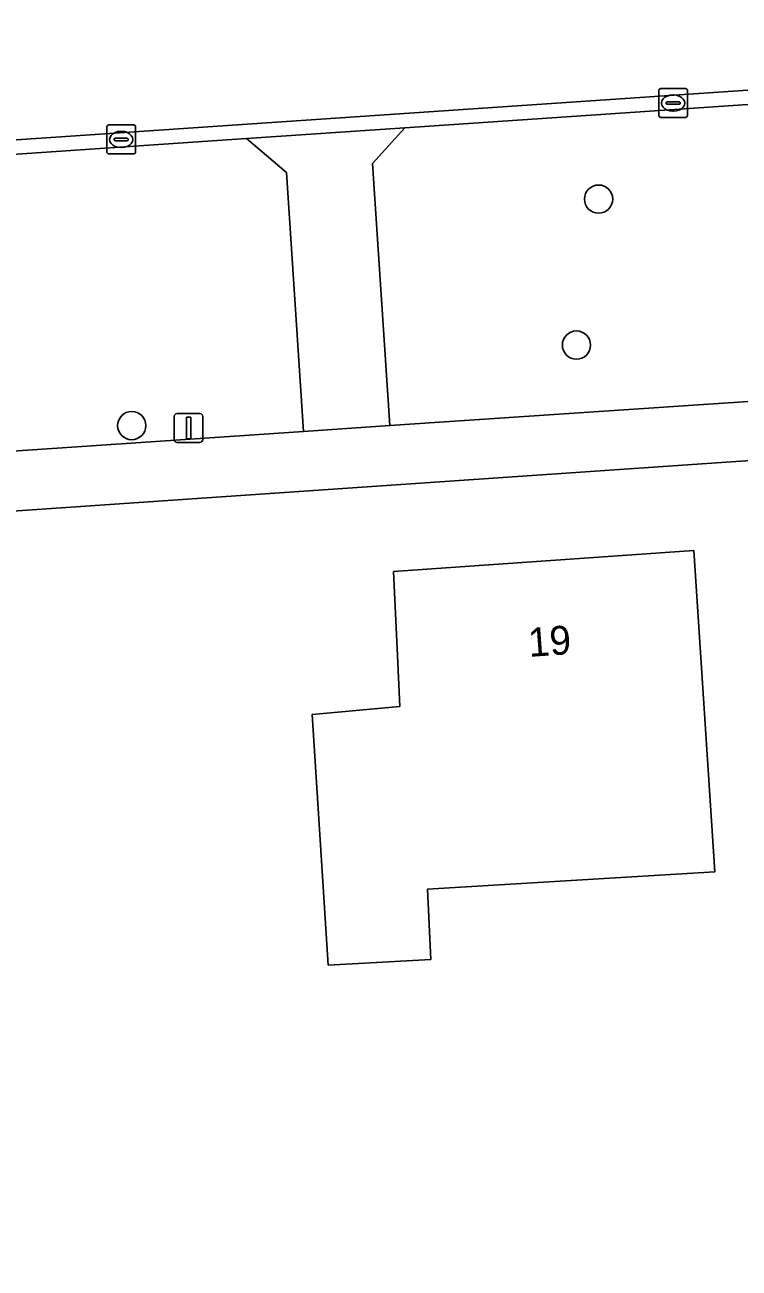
# Model space of a CAD drawing. Extents: x 162661 to 163484, y 380247 to 381230.
# Drawn here: x 162947.43 to 162972.18, y 380305.34 to 380348.4 of the extents above; entities that cross this region are included whole.
import ezdxf

# ---------------------------------------------------------------- set-up
doc = ezdxf.new("R2010")
doc.units = 0
for name, color, linetype in [('IMGEO_Boom', 7, 'Continuous'), ('IMGEO_Erf', 7, 'Continuous'), ('IMGEO_Groenvoorziening', 7, 'Continuous'), ('IMGEO_Kolk', 7, 'Continuous'), ('IMGEO_Lichtmast', 7, 'Continuous'), ('IMGEO_Pand', 7, 'Continuous'), ('IMGEO_Pand_nummerreeks', 7, 'Continuous'), ('IMGEO_Rijbaan_lokaal_gesloten', 7, 'Continuous'), ('IMGEO_Rijbaan_lokaal_open', 7, 'Continuous'), ('IMGEO_Voetpad_open', 7, 'Continuous')]:
    doc.layers.add(name, color=color, linetype=linetype)

msp = doc.modelspace()

# ---------------------------------------------------------------- linework, layer by layer
at = {"layer": 'IMGEO_Boom'}
for centre in [(162967.313, 380342.368), (162966.546, 380337.313), (162951.138, 380334.523)]:
    msp.add_circle(centre, 0.489, dxfattribs=at)
at = {"layer": 'IMGEO_Erf'}
for points in [[(163025.144, 380326.321), (163024.481, 380337.057), (163009.587, 380336.032), (163009.593, 380335.742), (163006.725, 380335.529), (163006.73, 380335.638), (163003.141, 380335.415), (163000, 380335.199), (162936.743, 380330.858), (162941.559, 380279.973), (163028.489, 380288.289)], [(162957.945, 380315.833), (162957.386, 380324.515), (162960.423, 380324.795), (162960.332, 380326.797), (162960.243, 380328.741), (162960.21, 380329.468), (162970.608, 380330.196), (162971.337, 380319.07), (162961.384, 380318.463), (162961.502, 380316.029)]]:
    msp.add_lwpolyline(points, close=True, dxfattribs=at)
at = {"layer": 'IMGEO_Groenvoorziening'}
for points in [[(162985.556, 380346.533), (162960.595, 380344.836), (162959.483, 380343.597), (162960.085, 380334.522), (162973.534, 380335.425), (162986.249, 380336.337)], [(162935.648, 380343.14), (162936.593, 380332.936), (162957.091, 380334.32), (162956.494, 380343.289), (162955.114, 380344.463)]]:
    msp.add_lwpolyline(points, close=True, dxfattribs=at)
at = {"layer": 'IMGEO_Kolk'}
for p, q in [((162969.395, 380345.27), (162969.395, 380346.122)), ((162969.47, 380346.196), (162970.322, 380346.196)), ((162969.883, 380345.976), (162969.908, 380345.976)), ((162970.396, 380346.122), (162970.396, 380345.27)), ((162969.654, 380345.69), (162969.654, 380345.702)), ((162970.092, 380345.653), (162969.694, 380345.653)), ((162969.697, 380345.739), (162970.095, 380345.739)), ((162969.906, 380345.416), (162969.881, 380345.416)), ((162970.138, 380345.702), (162970.138, 380345.69)), ((162970.322, 380345.196), (162969.47, 380345.196)), ((162950.271, 380344.01), (162950.271, 380344.862)), ((162950.346, 380344.936), (162951.198, 380344.936)), ((162950.759, 380344.716), (162950.784, 380344.716)), ((162951.272, 380344.862), (162951.272, 380344.01)), ((162950.53, 380344.43), (162950.53, 380344.442)), ((162950.968, 380344.393), (162950.57, 380344.393)), ((162950.573, 380344.479), (162950.971, 380344.479)), ((162950.782, 380344.156), (162950.757, 380344.156)), ((162951.014, 380344.442), (162951.014, 380344.43)), ((162951.198, 380343.936), (162950.346, 380343.936))]:
    msp.add_line(p, q, dxfattribs=at)
for points in [[(162969.395, 380345.27), (162969.395, 380346.122)], [(162969.47, 380346.196), (162970.322, 380346.196)], [(162970.396, 380346.122), (162970.396, 380345.27)], [(162970.322, 380345.196), (162969.47, 380345.196)], [(162950.271, 380344.01), (162950.271, 380344.862)], [(162950.346, 380344.936), (162951.198, 380344.936)], [(162951.272, 380344.862), (162951.272, 380344.01)], [(162951.198, 380343.936), (162950.346, 380343.936)]]:
    msp.add_lwpolyline(points, dxfattribs=at)
for centre, radius, start, end in [((162969.472, 380346.12), 0.0765, 91.552, 178.448), ((162969.472, 380346.12), 0.0765, 91.552, 178.448), ((162970.32, 380346.12), 0.0765, 1.552, 88.448), ((162970.32, 380346.12), 0.0765, 1.552, 88.448), ((162969.694, 380345.699), 0.0403, 85.8775, 175.7526), ((162969.691, 380345.689), 0.0366, 178.938, 274.7102), ((162970.095, 380345.696), 0.043, 264.8664, 352.4533), ((162970.099, 380345.701), 0.0386, 1.7309, 96.639), ((162969.472, 380345.272), 0.0765, 181.552, 268.448), ((162969.472, 380345.272), 0.0765, 181.552, 268.448), ((162970.32, 380345.272), 0.0765, 271.552, 358.448), ((162970.32, 380345.272), 0.0765, 271.552, 358.448), ((162950.348, 380344.86), 0.0765, 91.552, 178.448), ((162950.348, 380344.86), 0.0765, 91.552, 178.448), ((162951.196, 380344.86), 0.0765, 1.552, 88.448), ((162951.196, 380344.86), 0.0765, 1.552, 88.448), ((162950.57, 380344.439), 0.0403, 85.8775, 175.7526), ((162950.567, 380344.429), 0.0366, 178.938, 274.7102), ((162950.971, 380344.436), 0.043, 264.8664, 352.4533), ((162950.975, 380344.441), 0.0386, 1.7309, 96.639), ((162950.348, 380344.012), 0.0765, 181.552, 268.448), ((162950.348, 380344.012), 0.0765, 181.552, 268.448), ((162951.196, 380344.012), 0.0765, 271.552, 358.448), ((162951.196, 380344.012), 0.0765, 271.552, 358.448)]:
    msp.add_arc(centre, radius, start, end, dxfattribs=at)
for centre, major_axis, ratio, start_param, end_param in [((162969.882, 380345.696), (-0.387, 0.002), 0.722429, 4.712389, 7.853982), ((162969.907, 380345.696), (-0.39, 0.002), 0.717154, 1.570796, 4.712389), ((162950.758, 380344.436), (-0.387, 0.002), 0.722429, 4.712389, 7.853982), ((162950.783, 380344.436), (-0.39, 0.002), 0.717154, 1.570796, 4.712389)]:
    msp.add_ellipse(centre, major_axis=major_axis, ratio=ratio, start_param=start_param, end_param=end_param, dxfattribs=at)
at = {"layer": 'IMGEO_Lichtmast'}
for p, q in [((162952.609, 380334.04), (162952.609, 380334.84)), ((162952.609, 380334.84), (162952.609, 380334.04)), ((162952.709, 380334.94), (162953.499, 380334.94)), ((162953.499, 380334.94), (162952.709, 380334.94)), ((162953.599, 380334.84), (162953.599, 380334.04)), ((162953.599, 380334.04), (162953.599, 380334.84)), ((162953.499, 380333.94), (162952.709, 380333.94)), ((162952.709, 380333.94), (162953.499, 380333.94))]:
    msp.add_line(p, q, dxfattribs=at)
msp.add_lwpolyline([(162953.029, 380334.815), (162953.179, 380334.815), (162953.179, 380334.065), (162953.029, 380334.065), (162953.029, 380334.815)], dxfattribs=at)
for centre, start, end in [((162952.709, 380334.84), 90, 180), ((162952.709, 380334.84), 90, 180), ((162953.499, 380334.84), 0, 90), ((162953.499, 380334.84), 360, 90), ((162952.709, 380334.04), 180, 270), ((162952.709, 380334.04), 180, 270), ((162953.499, 380334.04), 270, 0), ((162953.499, 380334.04), 270, 0)]:
    msp.add_arc(centre, 0.1, start, end, dxfattribs=at)
at = {"layer": 'IMGEO_Pand'}
msp.add_lwpolyline([(162970.608, 380330.196), (162960.21, 380329.468), (162960.243, 380328.741), (162960.332, 380326.797), (162960.423, 380324.795), (162957.386, 380324.515), (162957.945, 380315.833), (162961.502, 380316.029), (162961.384, 380318.463), (162971.337, 380319.07)], close=True, dxfattribs=at)
at = {"layer": 'IMGEO_Rijbaan_lokaal_gesloten'}
msp.add_lwpolyline([(163054.493, 380356.141), (162940.821, 380348.438), (162934.53, 380348.012), (162935.401, 380343.628), (163028.95, 380349.989), (163129.435, 380356.95), (163129.13, 380361.35)], dxfattribs=at)
at = {"layer": 'IMGEO_Rijbaan_lokaal_open'}
msp.add_lwpolyline([(163028.95, 380349.989), (162935.401, 380343.628), (162935.648, 380343.14), (162955.114, 380344.463), (162960.595, 380344.836), (162985.556, 380346.533), (162988.485, 380346.732), (162988.843, 380346.757), (162994.692, 380347.172), (162996.104, 380347.272), (162997.878, 380347.397), (162998.511, 380347.442), (163000.331, 380347.571), (163003.983, 380347.829), (163004.444, 380347.862), (163010.118, 380348.264)], dxfattribs=at)
at = {"layer": 'IMGEO_Voetpad_open'}
for points in [[(162955.114, 380344.463), (162956.494, 380343.289), (162957.091, 380334.32), (162960.085, 380334.522), (162959.483, 380343.597), (162960.595, 380344.836)], [(163000, 380335.199), (163003.141, 380335.415), (163006.73, 380335.638), (163006.725, 380335.529), (163009.593, 380335.742), (163009.587, 380336.032), (163024.481, 380337.057), (163024.397, 380338.853), (163009.464, 380337.857), (163006.583, 380337.77), (162998.488, 380337.109), (162995.461, 380336.998), (162989.321, 380336.558), (162986.249, 380336.337), (162973.534, 380335.425), (162960.085, 380334.522), (162957.091, 380334.32), (162936.593, 380332.936), (162934.455, 380332.798), (162930.222, 380332.512), (162930.435, 380330.4), (162934.723, 380330.738), (162936.743, 380330.858)]]:
    msp.add_lwpolyline(points, close=True, dxfattribs=at)

# ---------------------------------------------------------------- texts
at = {"layer": 'IMGEO_Pand_nummerreeks'}
msp.add_text('19', height=1, rotation=4.005, dxfattribs=at).set_placement((162964.905, 380326.509))

doc.saveas('drawing.dxf')
